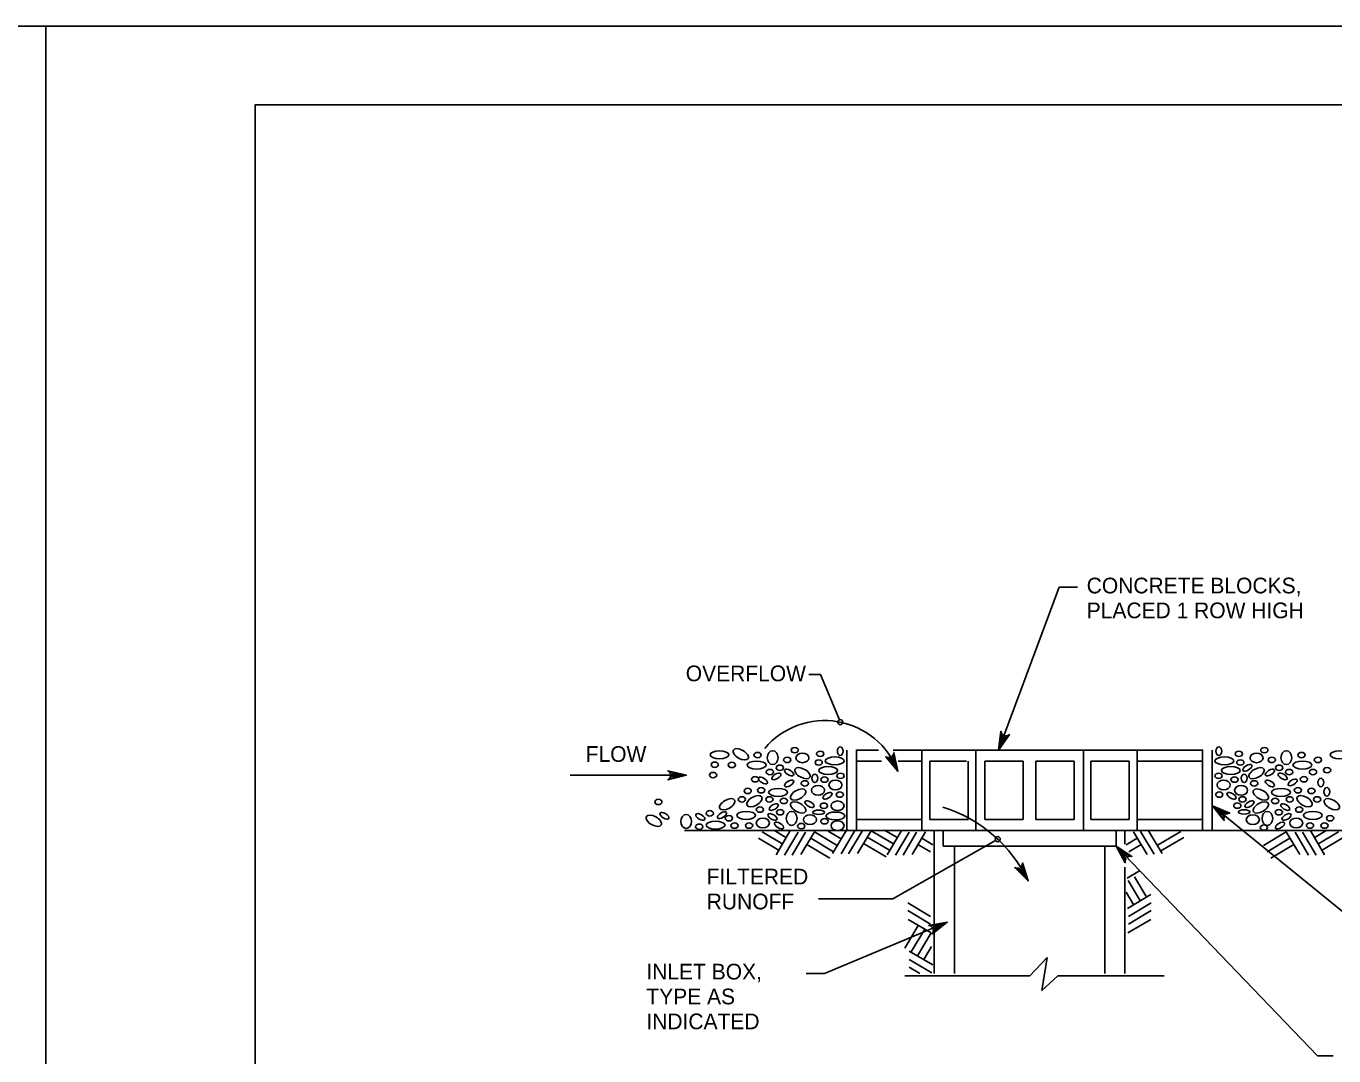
# Model space of a CAD drawing. Extents: x 636183 to 639890, y 299162 to 300538.
# Drawn here: x 637299.2 to 637548.8, y 300342 to 300538.4 of the extents above; entities that cross this region are included whole.
import ezdxf

# ---------------------------------------------------------------- set-up
doc = ezdxf.new("R2010")
doc.units = 0
for name, color, linetype in [('1', 7, 'Continuous'), ('Default', 7, 'Continuous'), ('PLT-BNDY', 7, 'Continuous')]:
    doc.layers.add(name, color=color, linetype=linetype)

msp = doc.modelspace()

# ---------------------------------------------------------------- linework, layer by layer
at = {"layer": '1'}
msp.add_lwpolyline([(638128.91, 299959.45), (638128.91, 300523.45), (637342.91, 300523.45), (637342.91, 299959.45), (638128.91, 299959.45), (638128.91, 299985.81), (637928.91, 299985.81), (637928.91, 300050.49), (638128.91, 300050.49), (638128.91, 300079.45), (637928.91, 300079.45), (637928.91, 299959.45), (638007.72, 299959.45), (638007.72, 299985.81), (638007.72, 299959.45), (638084.72, 299959.45), (638084.72, 299985.81), (638084.72, 299973.49), (638128.91, 299973.49)], dxfattribs=at)
at = {"layer": 'Default'}
for p, q in [((637484.75, 300400.34), (637496.34, 300431.4)), ((637499.84, 300431.4), (637496.34, 300431.4)), ((637448.59, 300414.73), (637450.8, 300414.73)), ((637450.8, 300414.73), (637454.39, 300406.11)), ((637455.81, 300400.34), (637455.81, 300384.99)), ((637470.15, 300400.34), (637511.2, 300400.34)), ((637480.4, 300400.34), (637480.4, 300384.99)), ((637500.96, 300400.34), (637500.96, 300384.99)), ((637525.55, 300400.34), (637525.55, 300384.99)), ((637457.65, 300398.24), (637462.42, 300398.24)), ((637465.61, 300398.24), (637470.15, 300398.24)), ((637471.65, 300398.24), (637478.63, 300398.24)), ((637471.65, 300398.24), (637471.65, 300387.09)), ((637478.95, 300398.24), (637478.95, 300387.09)), ((637482.17, 300398.24), (637489.47, 300398.24)), ((637482.17, 300398.24), (637482.17, 300387.09)), ((637489.47, 300398.24), (637489.47, 300387.09)), ((637499.19, 300398.24), (637491.89, 300398.24)), ((637491.89, 300398.24), (637491.89, 300387.09)), ((637499.19, 300398.24), (637499.19, 300387.09)), ((637509.71, 300398.24), (637502.41, 300398.24)), ((637502.41, 300398.24), (637502.41, 300387.09)), ((637509.71, 300398.24), (637509.71, 300387.09)), ((637523.71, 300398.24), (637511.2, 300398.24)), ((637525.6, 300389.73), (637553.49, 300367.09)), ((637457.65, 300387.09), (637470.15, 300387.09)), ((637471.65, 300387.09), (637478.95, 300387.09)), ((637489.47, 300387.09), (637482.17, 300387.09)), ((637491.89, 300387.09), (637499.19, 300387.09)), ((637509.71, 300387.09), (637502.41, 300387.09)), ((637523.71, 300387.09), (637511.2, 300387.09)), ((637424.83, 300384.99), (637455.81, 300384.99)), ((637439.65, 300384.72), (637443.6, 300382.38)), ((637441.85, 300385.06), (637444.32, 300383.6)), ((637444.96, 300384.84), (637442.31, 300380.36)), ((637446.5, 300384.66), (637443.92, 300380.31)), ((637447.95, 300384.66), (637445.37, 300380.31)), ((637449.64, 300384.74), (637447.06, 300380.39)), ((637449.64, 300384.74), (637453.99, 300382.16)), ((637452.24, 300384.84), (637454.71, 300383.38)), ((637455.75, 300385.06), (637453.1, 300380.59)), ((637457.29, 300384.88), (637454.71, 300380.53)), ((637455.81, 300384.99), (637525.55, 300384.99)), ((637458.74, 300384.88), (637456.16, 300380.53)), ((637460.43, 300384.96), (637457.85, 300380.61)), ((637460.43, 300384.96), (637464.71, 300382.42)), ((637463.03, 300385.06), (637465.43, 300383.64)), ((637466.15, 300384.84), (637463.49, 300380.36)), ((637467.68, 300384.66), (637465.1, 300380.31)), ((637469.13, 300384.66), (637466.55, 300380.31)), ((637470.82, 300384.74), (637468.25, 300380.39)), ((637472.45, 300384.99), (637472.45, 300357.72)), ((637474.17, 300384.99), (637474.17, 300381.98)), ((637507.19, 300384.99), (637507.19, 300381.98)), ((637508.9, 300384.99), (637508.9, 300382.38)), ((637510.53, 300384.74), (637513.11, 300380.39)), ((637511.89, 300384.81), (637514.47, 300380.46)), ((637513.39, 300384.95), (637515.97, 300380.6)), ((637515.2, 300382.26), (637519.55, 300384.83)), ((637525.55, 300384.99), (637567.76, 300384.99)), ((637539.66, 300384.74), (637535.31, 300382.16)), ((637539.66, 300384.74), (637542.24, 300380.39)), ((637541.35, 300384.66), (637543.93, 300380.31)), ((637542.8, 300384.66), (637545.38, 300380.31)), ((637544.34, 300384.84), (637546.99, 300380.36)), ((637547.45, 300385.06), (637544.98, 300383.6)), ((637549.65, 300384.72), (637545.71, 300382.38)), ((637438.93, 300383.51), (637442.87, 300381.17)), ((637448.2, 300382.31), (637452.55, 300379.73)), ((637448.92, 300383.52), (637453.27, 300380.94)), ((637458.99, 300382.53), (637463.34, 300379.95)), ((637459.71, 300383.74), (637464.06, 300381.17)), ((637484.2, 300383.1), (637464.56, 300371.94)), ((637469.38, 300382.31), (637471.75, 300380.9)), ((637470.1, 300383.52), (637472.25, 300382.25)), ((637474.17, 300381.98), (637507.19, 300381.98)), ((637476.34, 300382.04), (637476.34, 300357.72)), ((637505.02, 300382.04), (637505.02, 300357.72)), ((637507.19, 300381.98), (637545.62, 300342.01)), ((637511.25, 300383.52), (637509.11, 300382.25)), ((637511.97, 300382.31), (637509.61, 300380.9)), ((637515.77, 300381.11), (637520.12, 300383.69)), ((637540.38, 300383.52), (637536.03, 300380.94)), ((637541.1, 300382.31), (637536.75, 300379.73)), ((637550.37, 300383.51), (637546.43, 300381.17)), ((637508.9, 300378.02), (637508.9, 300357.72)), ((637511.69, 300377.3), (637509.32, 300375.9)), ((637509.49, 300375.45), (637511.83, 300371.5)), ((637510.7, 300376.17), (637513.04, 300372.22)), ((637450.42, 300371.94), (637464.56, 300371.94)), ((637509.15, 300373.25), (637510.61, 300370.78)), ((637509.37, 300370.13), (637513.85, 300372.78)), ((637471.8, 300368.59), (637467.46, 300371.17)), ((637471.8, 300367.14), (637467.46, 300369.72)), ((637509.55, 300368.59), (637513.9, 300371.17)), ((637509.55, 300367.14), (637513.9, 300369.72)), ((637474.98, 300367.5), (637451.53, 300357.74)), ((637469.45, 300366.89), (637466.88, 300362.54)), ((637471.89, 300365.45), (637467.54, 300368.03)), ((637509.47, 300365.45), (637513.82, 300368.03)), ((637470.67, 300366.17), (637468.09, 300361.82)), ((637471.89, 300365.45), (637469.31, 300361.1)), ((637472.21, 300359.34), (637467.73, 300361.99)), ((637471.99, 300362.85), (637470.52, 300360.38)), ((637472.03, 300357.81), (637467.68, 300360.38)), ((637469.72, 300357.72), (637467.68, 300358.93)), ((637490.72, 300357.28), (637494.03, 300360.74)), ((637494.03, 300360.74), (637493.03, 300354.44)), ((637448.03, 300357.74), (637451.53, 300357.74)), ((637466.88, 300357.28), (637490.72, 300357.28)), ((637493.03, 300354.44), (637496.11, 300357.28)), ((637496.11, 300357.28), (637516.39, 300357.28)), ((637548.62, 300342.01), (637545.62, 300342.01))]:
    msp.add_line(p, q, dxfattribs=at)
for points in [[(637486.53, 300403.12), (637486.84, 300403.29), (637484.75, 300400.34), (637486.53, 300403.12), (637486.11, 300403.07), (637484.75, 300400.34), (637485.62, 300403.26), (637485.34, 300403.56), (637484.75, 300400.34), (637485.21, 300403.92), (637485.34, 300403.56)], [(637457.65, 300384.99), (637457.65, 300400.34), (637461.83, 300400.34)], [(637464.73, 300399.5), (637464.81, 300399.84), (637465.57, 300396.31), (637464.73, 300399.5), (637464.48, 300399.16), (637465.57, 300396.31), (637464.01, 300398.93), (637463.59, 300398.93), (637465.57, 300396.31), (637463.24, 300399.07), (637463.59, 300398.93)], [(637464.65, 300400.34), (637470.15, 300400.34), (637470.15, 300384.99)], [(637523.71, 300384.99), (637523.71, 300400.34), (637511.2, 300400.34), (637511.2, 300384.99), (637511.2, 300384.99)], [(637421.95, 300396.17), (637421.68, 300396.39), (637425.18, 300395.53), (637421.95, 300396.17), (637422.14, 300395.79), (637425.18, 300395.53), (637422.15, 300395.27), (637421.97, 300394.89), (637425.18, 300395.53), (637421.68, 300394.64), (637421.97, 300394.89)], [(637425.18, 300395.53), (637402.99, 300395.53)], [(637527.76, 300387.25), (637527.84, 300386.91), (637525.6, 300389.73), (637527.76, 300387.25), (637527.84, 300387.67), (637525.6, 300389.73), (637528.15, 300388.08), (637528.52, 300388.27), (637525.6, 300389.73), (637528.9, 300388.3), (637528.52, 300388.27)], [(637508.93, 300379.19), (637508.95, 300378.84), (637507.19, 300381.98), (637508.93, 300379.19), (637509.07, 300379.59), (637507.19, 300381.98), (637509.45, 300379.95), (637509.85, 300380.07), (637507.19, 300381.98), (637510.22, 300380.04), (637509.85, 300380.07)], [(637489.29, 300378.47), (637489.35, 300378.82), (637490.41, 300375.37), (637489.29, 300378.47), (637489.08, 300378.11), (637490.41, 300375.37), (637488.63, 300377.83), (637488.21, 300377.8), (637490.41, 300375.37), (637487.85, 300377.91), (637488.21, 300377.8)], [(637471.76, 300366.78), (637471.43, 300366.88), (637474.98, 300367.5), (637471.76, 300366.78), (637472.09, 300366.52), (637474.98, 300367.5), (637472.31, 300366.04), (637472.3, 300365.62), (637474.98, 300367.5), (637472.14, 300365.28), (637472.3, 300365.62)]]:
    msp.add_lwpolyline(points, dxfattribs=at)
for centre in [(637454.57, 300405.66), (637484.62, 300383.34)]:
    msp.add_circle(centre, 0.481, dxfattribs=at)
for centre, radius, start, end in [((637451.57, 300390.99), 14.98, 20.8255, 139.7621), ((637466.22, 300363.87), 26.79, 25.4349, 72.8751)]:
    msp.add_arc(centre, radius, start, end, dxfattribs=at)
for centre, major_axis, ratio in [((637431.51, 300399.44), (-1.8, 0), 0.416735), ((637435.57, 300399.54), (-1.4, 0.79), 0.520021), ((637438.78, 300399.39), (0.693, 0), 0.736364), ((637441.66, 300398.89), (0, -1.33), 0.768555), ((637444.44, 300398.47), (0.693, 0), 0.736364), ((637445.86, 300400.32), (0.693, 0), 0.736364), ((637447.33, 300398.85), (1.25, 0), 0.736364), ((637450.74, 300399.62), (0.693, 0), 0.736364), ((637453.49, 300398.28), (-1.8, 0), 0.416735), ((637454.56, 300400.15), (0, 0.816), 0.679012), ((637527.86, 300398.28), (1.8, 0), 0.416735), ((637526.8, 300400.15), (0, 0.816), 0.679012), ((637530.62, 300399.62), (0.693, 0), 0.736364), ((637534.02, 300398.85), (1.25, 0), 0.736364), ((637535.49, 300400.32), (0.693, 0), 0.736364), ((637536.91, 300398.47), (0.693, 0), 0.736364), ((637539.69, 300398.89), (0, -1.33), 0.768555), ((637542.58, 300399.39), (0.693, 0), 0.736364), ((637545.72, 300398.47), (0.693, 0), 0.736364), ((637549.84, 300399.44), (1.8, 0), 0.416735), ((637430.59, 300397.54), (0.693, 0), 0.736364), ((637433.86, 300397.5), (0.693, 0), 0.736364), ((637438.6, 300397.47), (-1.8, 0), 0.416735), ((637441.14, 300396.15), (0.693, 0), 0.736364), ((637443.03, 300396.96), (0.693, 0), 0.736364), ((637444.81, 300396.05), (-0.843, 0.513), 0.464326), ((637447.35, 300395.93), (-1.4, 0.79), 0.520021), ((637450.44, 300397.97), (0.693, 0), 0.736364), ((637452.24, 300396.44), (-1.8, 0), 0.416735), ((637529.11, 300396.44), (1.8, 0), 0.416735), ((637530.91, 300397.97), (0.693, 0), 0.736364), ((637532.26, 300396.96), (0.843, 0.513), 0.464326), ((637534.01, 300395.93), (1.4, 0.79), 0.520021), ((637536.55, 300396.05), (0.843, 0.513), 0.464326), ((637538.33, 300396.96), (0.693, 0), 0.736364), ((637540.22, 300396.15), (0.693, 0), 0.736364), ((637542.76, 300397.47), (1.8, 0), 0.416735), ((637544.78, 300396.15), (0.693, 0), 0.736364), ((637547.46, 300396.5), (0.693, 0), 0.736364), ((637430.28, 300395.57), (0.693, 0), 0.736364), ((637438.31, 300394.76), (0.693, 0), 0.736364), ((637439.81, 300394.53), (-0.843, 0.513), 0.464326), ((637442.37, 300395.32), (0.843, 0.513), 0.464326), ((637444.81, 300393.98), (-0.843, -0.513), 0.464326), ((637447.81, 300393.99), (0.693, 0), 0.736364), ((637449.71, 300394.95), (0, 0.816), 0.679012), ((637451.55, 300394.71), (0.693, 0), 0.736364), ((637453.63, 300393.69), (1.25, 0), 0.736364), ((637454.6, 300395.42), (0.693, 0), 0.736364), ((637526.76, 300395.42), (0.693, 0), 0.736364), ((637527.73, 300393.69), (1.25, 0), 0.736364), ((637529.8, 300394.71), (0.693, 0), 0.736364), ((637531.64, 300394.95), (0, 0.816), 0.679012), ((637533.54, 300393.99), (0.693, 0), 0.736364), ((637536.55, 300393.98), (0.843, -0.513), 0.464326), ((637538.99, 300395.32), (-0.843, 0.513), 0.464326), ((637540.91, 300394.18), (0.843, 0.513), 0.464326), ((637543.05, 300394.76), (0.693, 0), 0.736364), ((637546.28, 300394.14), (0, 0.816), 0.679012), ((637435.79, 300390.93), (0.693, 0), 0.736364), ((637436.89, 300392.55), (0.693, 0), 0.736364), ((637438.17, 300390.58), (-1.4, -0.79), 0.520021), ((637439.45, 300392.67), (0.693, 0), 0.736364), ((637441.03, 300390.93), (0.693, 0), 0.736364), ((637442.69, 300392.26), (-1.8, 0), 0.416735), ((637446.51, 300391.85), (-1.4, -0.79), 0.520021), ((637450.31, 300392.67), (1.25, 0), 0.736364), ((637452.12, 300391.62), (0.843, 0.513), 0.464326), ((637454.46, 300391.85), (0.693, 0), 0.736364), ((637526.9, 300391.85), (0.693, 0), 0.736364), ((637529.23, 300391.62), (-0.843, 0.513), 0.464326), ((637531.05, 300392.67), (1.25, 0), 0.736364), ((637531.33, 300390.93), (0.693, 0), 0.736364), ((637534.84, 300391.85), (1.4, -0.79), 0.520021), ((637538.67, 300392.26), (1.8, 0), 0.416735), ((637540.33, 300390.93), (0.693, 0), 0.736364), ((637541.9, 300392.67), (0.693, 0), 0.736364), ((637543.18, 300390.58), (1.4, -0.79), 0.520021), ((637544.47, 300392.55), (0.693, 0), 0.736364), ((637545.57, 300390.93), (0.693, 0), 0.736364), ((637547.41, 300392.38), (0, 0.816), 0.679012), ((637419.84, 300390.45), (0.693, 0), 0.736364), ((637432.98, 300390), (-1.4, -0.79), 0.520021), ((637439.23, 300388.99), (0.693, 0), 0.736364), ((637441.88, 300389.47), (0.843, 0.513), 0.464326), ((637443.1, 300388.48), (0.693, 0), 0.736364), ((637443.8, 300390.63), (0.693, 0), 0.736364), ((637446.51, 300389.4), (-1.4, 0.79), 0.520021), ((637448.68, 300390.03), (-0.843, 0.513), 0.464326), ((637450.44, 300388.48), (1.11, 0), 0.368182), ((637451.41, 300389.71), (0.693, 0), 0.736364), ((637454.05, 300389.71), (1.25, 0), 0.736364), ((637530.34, 300389.74), (0.693, 0), 0.736364), ((637531.64, 300388.54), (-1.11, 0), 0.368182), ((637532.67, 300390.03), (0.843, 0.513), 0.464326), ((637534.84, 300389.4), (1.4, 0.79), 0.520021), ((637537.56, 300390.63), (0.693, 0), 0.736364), ((637538.25, 300388.48), (0.693, 0), 0.736364), ((637539.48, 300389.47), (-0.843, 0.513), 0.464326), ((637542.13, 300388.99), (0.693, 0), 0.736364), ((637548.38, 300390), (1.4, -0.79), 0.520021), ((637418.97, 300386.85), (-1.4, 0.79), 0.520021), ((637421, 300387.81), (-0.843, 0.513), 0.464326), ((637425.14, 300386.73), (0, -1.33), 0.768555), ((637427.85, 300387.58), (-0.843, 0.513), 0.464326), ((637429.65, 300388.27), (0.693, 0), 0.736364), ((637430.77, 300386.02), (-1.8, 0), 0.416735), ((637431.98, 300387.91), (0.843, 0.513), 0.464326), ((637433.31, 300387.34), (0.693, 0), 0.736364), ((637434.38, 300385.93), (0.693, 0), 0.736364), ((637436.59, 300387.87), (-1.8, 0), 0.416735), ((637437.15, 300385.93), (0.693, 0), 0.736364), ((637439.78, 300386.44), (1.25, 0), 0.736364), ((637441.62, 300387.58), (-0.843, 0.513), 0.464326), ((637442.87, 300385.95), (-0.843, 0.513), 0.464326), ((637445.28, 300387.31), (0, -1.33), 0.768555), ((637448.78, 300387.06), (1.25, 0), 0.736364), ((637451.55, 300386.75), (0.693, 0), 0.736364), ((637453.63, 300387.77), (-1.8, 0), 0.416735), ((637454.05, 300385.93), (1.25, 0), 0.736364), ((637533.3, 300387.05), (1.25, 0), 0.736364), ((637536.07, 300387.31), (0, -1.33), 0.768555), ((637538.49, 300385.95), (0.843, 0.513), 0.464326), ((637539.73, 300387.58), (0.843, 0.513), 0.464326), ((637541.58, 300386.44), (1.25, 0), 0.736364), ((637544.76, 300387.87), (1.8, 0), 0.416735), ((637544.21, 300385.93), (0.693, 0), 0.736364), ((637546.98, 300385.93), (0.693, 0), 0.736364), ((637548.04, 300387.34), (0.693, 0), 0.736364), ((637427.65, 300385.72), (0.693, 0), 0.736364), ((637447.12, 300385.83), (0.693, 0), 0.736364), ((637535.42, 300385.55), (0.693, 0), 0.736364)]:
    msp.add_ellipse(centre, major_axis=major_axis, ratio=ratio, start_param=0, end_param=6.283175, dxfattribs=at)
at = {"layer": 'PLT-BNDY'}
for points in [[(636461.91, 300538.45), (637302.91, 300538.45), (637302.91, 299944.45), (636461.91, 299944.45)], [(637302.91, 300538.45), (638143.91, 300538.45), (638143.91, 299944.45), (637302.91, 299944.45)]]:
    msp.add_lwpolyline(points, close=True, dxfattribs=at)

# ---------------------------------------------------------------- texts
at = {"layer": 'Default'}
for s, p in [('CONCRETE BLOCKS,', (637501.59, 300430.23)), ('PLACED 1 ROW HIGH', (637501.59, 300425.49)), ('OVERFLOW', (637425.07, 300413.47)), ('FLOW', (637405.97, 300398.09)), ('FILTERED', (637429.07, 300374.7)), ('RUNOFF', (637429.07, 300369.95)), ('INLET BOX,', (637417.55, 300356.57)), ('TYPE AS', (637417.55, 300351.83)), ('INDICATED', (637417.55, 300347.08))]:
    msp.add_text(s, height=2.998, dxfattribs=at).set_placement(p)

doc.saveas('drawing.dxf')
